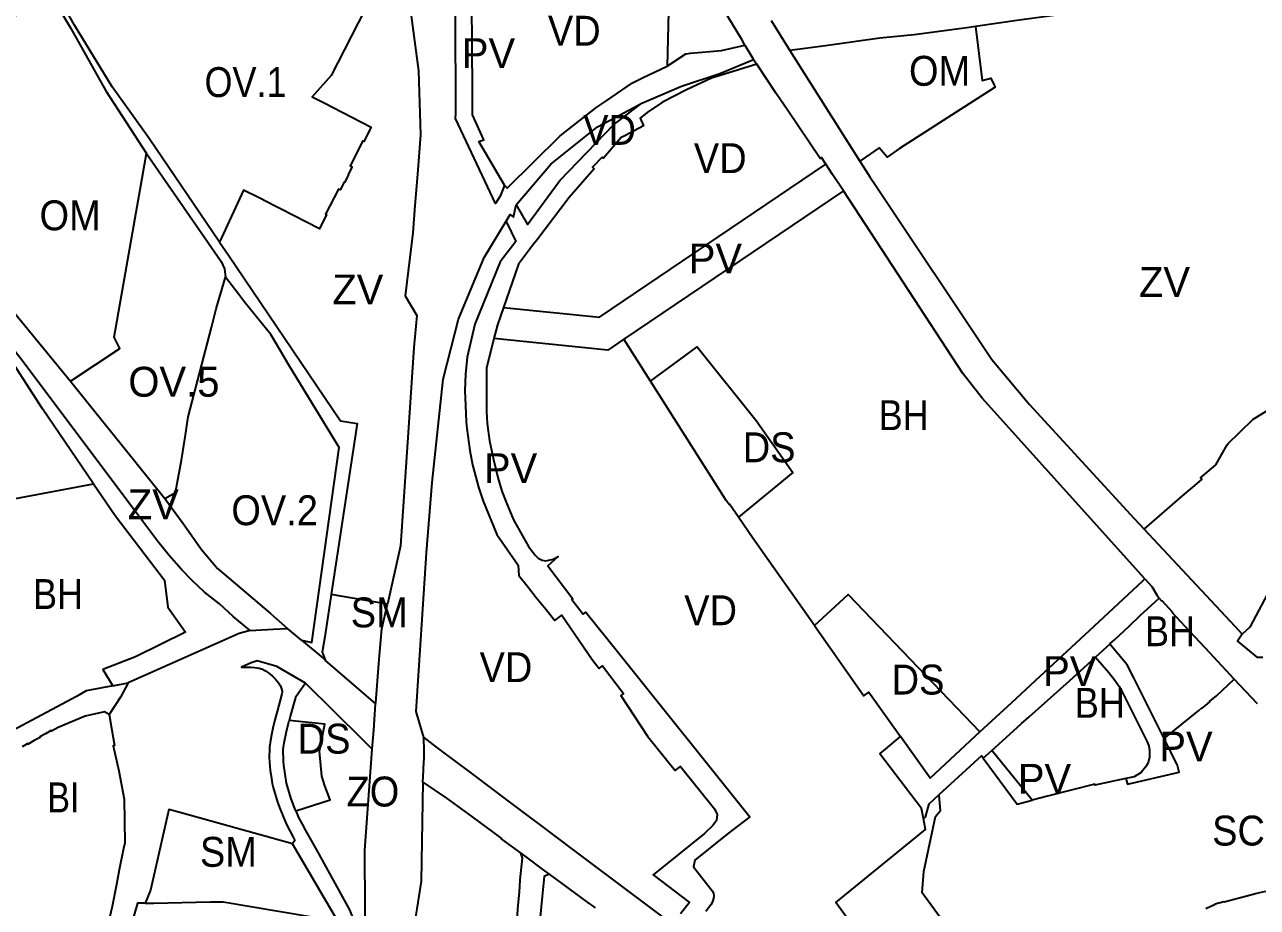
# Model space of a CAD drawing. Extents: x -650451 to -642268, y -1075216 to -1066610.
# Drawn here: x -648056 to -647438, y -1070309 to -1069866 of the extents above; entities that cross this region are included whole.
import ezdxf

# ---------------------------------------------------------------- set-up
doc = ezdxf.new("R2010")
doc.units = 0
doc.header["$LTSCALE"] = 6
doc.layers.add('1', color=7, linetype='Continuous', lineweight=35)
doc.layers.add('2', color=7, linetype='Continuous')
doc.layers.add('3', color=7, linetype='Continuous')

msp = doc.modelspace()

# ---------------------------------------------------------------- linework, layer by layer
at = {"layer": '1'}
for p, q in [((-647694.63, -1069876.07), (-647690.34, -1069883.26)), ((-647690.34, -1069883.26), (-647688.68, -1069885.74)), ((-647645.274, -1069949.279), (-647755.356, -1070023.682)), ((-647741.98, -1070044.74), (-647755.356, -1070023.682)), ((-647873.97, -1070156.58), (-647902.17, -1070151.64)), ((-647917.1, -1070174.56), (-647923.97, -1070168.7)), ((-647917.1, -1070174.56), (-647905.17, -1070184.5)), ((-647511.73, -1070176.61), (-647518.813, -1070183.069)), ((-648011.68, -1070197.45), (-648003.88, -1070195.93)), ((-647575.15, -1070233.71), (-647570.887, -1070229.877)), ((-647550.603, -1070254.911), (-647570.887, -1070229.877)), ((-647898.82, -1070315.51), (-647921.51, -1070276.76))]:
    msp.add_line(p, q, dxfattribs=at)
for points in [[(-647958.13, -1069974.97), (-647993.37, -1069922.95), (-648011.98, -1069897.09), (-648030.85, -1069866.2), (-648045.74, -1069839.57), (-648048.56, -1069834.42), (-648051.03, -1069831.04), (-648022.75, -1069813.67), (-648017.19, -1069809.99), (-648007.72, -1069803.73), (-648002.79, -1069800.48)], [(-647815.2, -1069946.41), (-647816.05, -1069948.55), (-647817.39, -1069951.94), (-647819.81, -1069955.62), (-647839.73, -1069913), (-647839.71, -1069910.43), (-647839.88, -1069860.04), (-647844.97, -1069818.73), (-647843.74, -1069817.63)], [(-647869.45, -1069820.63), (-647862.69, -1069847.43), (-647862.69, -1069856.72), (-647862.05, -1069861.48), (-647858.4, -1069889.05), (-647857.31, -1069921.08), (-647858.77, -1069940.78), (-647860.25, -1069956.63), (-647861.12, -1069970.21), (-647865.08, -1070001.86), (-647859.17, -1070011.72), (-647860.76, -1070027.86), (-647863.6, -1070070.49), (-647867.36, -1070127.21), (-647873.97, -1070156.58)], [(-647789.55, -1069829.12), (-647761.54, -1069847.24), (-647740.46, -1069856.29), (-647733.06, -1069859.46), (-647733.71, -1069886.65)], [(-648078.54, -1069880.01), (-648053.61, -1069854.64), (-648057.11, -1069851.12), (-648048.08, -1069841.95), (-648032.94, -1069867.46), (-648015.11, -1069898.98), (-647994.71, -1069930.53)], [(-647433.48, -1069851.02), (-647436.61, -1069846.52), (-647487.26, -1069854), (-647497.78, -1069855.56), (-647555.79, -1069863.4), (-647557.18, -1069863.59), (-647579.04, -1069866.8)], [(-647815.2, -1069946.41), (-647828.12, -1069924.51), (-647825.63, -1069923.6), (-647831.27, -1069911.02), (-647831.35, -1069898.79), (-647831.62, -1069854.99)], [(-647885.2, -1069858.5), (-647902.22, -1069891.35), (-647911.67, -1069902.04), (-647905, -1069905.45), (-647901.47, -1069907.29), (-647882.09, -1069917.29), (-647885.73, -1069924.43), (-647886.25, -1069924.11), (-647892.61, -1069936.72), (-647891.7, -1069937.22), (-647893.68, -1069941.08), (-647893.44, -1069941.17), (-647895.45, -1069945.07), (-647895.66, -1069944.94), (-647897.64, -1069948.79), (-647898.53, -1069948.33), (-647904.96, -1069960.86), (-647904.45, -1069961.12), (-647908.08, -1069968.32), (-647927.54, -1069958.18), (-647930.53, -1069956.68), (-647937.91, -1069952.97), (-647946.07, -1069948.8), (-647958.13, -1069974.97)], [(-647694.63, -1069876.07), (-647696.25, -1069873.35), (-647704.99, -1069858.7)], [(-647681.51, -1069863.72), (-647672.09, -1069878.85), (-647637.08, -1069934.31)], [(-647579.04, -1069866.8), (-647583.39, -1069867.44), (-647609.76, -1069870.95), (-647627.07, -1069872.71), (-647654.23, -1069876.52), (-647672.09, -1069878.85)], [(-647579.04, -1069866.8), (-647575.6, -1069893.8), (-647571.4, -1069892.64), (-647569.68, -1069896.26), (-647569.19, -1069897.28), (-647617.16, -1069927.9), (-647623.34, -1069932.27), (-647627.32, -1069927.61), (-647631.62, -1069930.59), (-647637.08, -1069934.31)], [(-647733.71, -1069886.65), (-647724.35, -1069880.48), (-647721.93, -1069880.14), (-647706.39, -1069878.81), (-647694.63, -1069876.07)], [(-647688.68, -1069885.74), (-647704.86, -1069890.66), (-647711.43, -1069892.66), (-647723.94, -1069898.6), (-647735.97, -1069904.81), (-647743.72, -1069909.85), (-647747.2, -1069912.7), (-647745.56, -1069916.62), (-647754.84, -1069921.56), (-647756.65, -1069922.52), (-647765.65, -1069932.9), (-647766.22, -1069932.35), (-647771.08, -1069937.39), (-647770.25, -1069938.2), (-647782.77, -1069952.63), (-647799.04, -1069973.95), (-647800.45, -1069975.8), (-647801.62, -1069977.33), (-647808.23, -1069985.99), (-647815.788, -1070007.72)], [(-647815.2, -1069946.41), (-647813.84, -1069947.8), (-647787.24, -1069921.59), (-647769.56, -1069907.76), (-647768.39, -1069906.95), (-647764.38, -1069904.18), (-647751.07, -1069894.98), (-647746.01, -1069892.54), (-647733.71, -1069886.65)], [(-647746.42, -1069905.22), (-647726.42, -1069896.7), (-647707.23, -1069890.37), (-647690.34, -1069883.26)], [(-647654.056, -1069935.903), (-647656.28, -1069932.53), (-647656.95, -1069933.03), (-647673.22, -1069908.91), (-647678.93, -1069900.35), (-647688.68, -1069885.74)], [(-647809.35, -1069956.2), (-647803.63, -1069966.05), (-647787.53, -1069944.06), (-647760.15, -1069915.82), (-647758.58, -1069914.6), (-647746.42, -1069905.22)], [(-647809.35, -1069956.2), (-647792.05, -1069935.92), (-647768.59, -1069917.13), (-647759.77, -1069912.39), (-647746.42, -1069905.22)], [(-648032.85, -1070044.73), (-648008.18, -1070028.25), (-648010.44, -1070023.66), (-648010.94, -1070022.65), (-647994.71, -1069930.53)], [(-647994.71, -1069930.53), (-647957.59, -1069984.19), (-647957.24, -1069984.73), (-647955.65, -1069988.28), (-647955.08, -1069992.58)], [(-647815.788, -1070007.72), (-647767.622, -1070012.66), (-647654.056, -1069935.903)], [(-647645.274, -1069949.279), (-647650.72, -1069940.96), (-647654.056, -1069935.903)], [(-647637.08, -1069934.31), (-647634.09, -1069939.05), (-647631.99, -1069942.19), (-647629.21, -1069946.34), (-647570.85, -1070033.85), (-647551.92, -1070056.31), (-647499.53, -1070113.58), (-647494.48, -1070118.97)], [(-647494.09, -1070143.78), (-647575.72, -1070053.25), (-647585.3, -1070040.9), (-647645.274, -1069949.279)], [(-647814.42, -1069964.48), (-647812.37, -1069961.12), (-647810.65, -1069962.44), (-647810, -1069959.31), (-647809.35, -1069956.2)], [(-647855.72, -1070223.34), (-647859.54, -1070210.41), (-647854.32, -1070130.73), (-647851.51, -1070095.53), (-647845.98, -1070043.72), (-647838.32, -1070013.63), (-647825.46, -1069982.61), (-647814.42, -1069964.48)], [(-647814.42, -1069964.48), (-647814.24, -1069964.86), (-647809.61, -1069974.57), (-647817.34, -1069984.77), (-647830.03, -1070016.17), (-647833.91, -1070032.61), (-647834.73, -1070041.12), (-647835.05, -1070049.32), (-647834.82, -1070056.91), (-647834.48, -1070065.12), (-647834.16, -1070068.39), (-647832.67, -1070079.47), (-647831.29, -1070086.72), (-647830.34, -1070090.34), (-647828.27, -1070097.88), (-647825.98, -1070104.82), (-647819.12, -1070121.67), (-647808.35, -1070137.04), (-647807.99, -1070142.22), (-647803.14, -1070148.21), (-647799.3, -1070153.27), (-647794.4, -1070159.28), (-647790.59, -1070163.97), (-647789.96, -1070164.75), (-647786.48, -1070161.98), (-647771.27, -1070184.36), (-647769.58, -1070186.48), (-647767.71, -1070188.83), (-647766.05, -1070187.51), (-647755.53, -1070201.33), (-647756.88, -1070202.41), (-647743.54, -1070222.69), (-647729.58, -1070240.01), (-647726.95, -1070237.9), (-647709.83, -1070259.21), (-647708.6, -1070262.04), (-647708.91, -1070265.11), (-647710.72, -1070267.61), (-647714.86, -1070271.59), (-647740.75, -1070292.28), (-647722.43, -1070306.17), (-647726.93, -1070311.94)], [(-648093.67, -1069969.42), (-648086.55, -1069978.57), (-648074.96, -1069993.46), (-648032.85, -1070044.73)], [(-648021.35, -1070096.14), (-648046.83, -1070058.62), (-648077.68, -1070011.06), (-648091.06, -1069994.07), (-648105.79, -1069981.56), (-648111.44, -1069977.32)], [(-647942.7, -1070169.68), (-647951.22, -1070162.74), (-647958.07, -1070156.4), (-647965.73, -1070150.45), (-647971.79, -1070144.72), (-647977.25, -1070139.17), (-647983.34, -1070132.09), (-647989.01, -1070125.06), (-647996.59, -1070115.11), (-648057.18, -1070034.29), (-648064.48, -1070024.93), (-648076.04, -1070009.81), (-648080.91, -1070003.62), (-648085.16, -1069998.26), (-648090.23, -1069992.48), (-648096.28, -1069986.67), (-648104.91, -1069980.46), (-648111.44, -1069977.32)], [(-647958.13, -1069974.97), (-647953.67, -1069981.55), (-647897.53, -1070064.61), (-647889.09, -1070065.99), (-647902.17, -1070151.64)], [(-647985.64, -1070103.59), (-647980.24, -1070100.54), (-647977.13, -1070084.38), (-647975.36, -1070072.85), (-647973.82, -1070062.58), (-647962.24, -1070017.77), (-647959.84, -1070008.46), (-647955.08, -1069992.58)], [(-647917.1, -1070174.56), (-647911.88, -1070175.85), (-647898.15, -1070077.99), (-647923.61, -1070036.27), (-647927.6, -1070029.47), (-647932.43, -1070021.22), (-647945.48, -1070005.3), (-647948.51, -1070001.29), (-647948.506, -1070001.29), (-647955.08, -1069992.58)], [(-647815.788, -1070007.72), (-647818.81, -1070016.41), (-647820.515, -1070023.319)], [(-647820.515, -1070023.319), (-647824.19, -1070038.21), (-647824.31, -1070059.98), (-647823.9, -1070066), (-647822.7, -1070074.66), (-647820.77, -1070084.03), (-647818.61, -1070092.95), (-647816.49, -1070099.89), (-647814.42, -1070105.36), (-647810.67, -1070114.2), (-647803.23, -1070127.57), (-647799.7, -1070132.06), (-647798.33, -1070133.44), (-647796.26, -1070134.52), (-647794.5, -1070134.85), (-647790.86, -1070133.97), (-647788.28, -1070132.65), (-647793.51, -1070137.3), (-647781.02, -1070153.88), (-647781.46, -1070154.2), (-647775.72, -1070161.6), (-647774.38, -1070160.53), (-647757.95, -1070181.04), (-647692.14, -1070263.17), (-647701.34, -1070270.29), (-647704.36, -1070272.63), (-647719.75, -1070284.93), (-647720.39, -1070288.32), (-647710.88, -1070300.49), (-647710.45, -1070301.65), (-647710.23, -1070302.75), (-647710.39, -1070304.17), (-647711.01, -1070306.1), (-647711.76, -1070307.37), (-647714.33, -1070310.75)], [(-647755.356, -1070023.682), (-647763.476, -1070029.17), (-647820.515, -1070023.319)], [(-647741.98, -1070044.74), (-647718.564, -1070027.479), (-647688.976, -1070064.453), (-647670.687, -1070090.426), (-647697.889, -1070112.941)], [(-647494.48, -1070118.97), (-647475.14, -1070102.26), (-647469.98, -1070097.81), (-647465.52, -1070093.96), (-647466.24, -1070093.1), (-647458.51, -1070086.65), (-647452.9, -1070076.57), (-647452.1, -1070075.79), (-647446.62, -1070070.42), (-647439.74, -1070063.82), (-647430.34, -1070058.11), (-647419.58, -1070054.2), (-647416.4, -1070051.55), (-647415.86, -1070051.26), (-647415.07, -1070051.09), (-647414.82, -1070051.12), (-647406.39, -1070043.34), (-647401.88, -1070039.17), (-647373.94, -1070071.97), (-647372.43, -1070073.74), (-647361.13, -1070087.01), (-647359.79, -1070088.58), (-647369.83, -1070096.87), (-647371.716, -1070098.46)], [(-648032.85, -1070044.73), (-648022, -1070058.16), (-648006.05, -1070077.89), (-647985.64, -1070103.59)], [(-647697.889, -1070112.941), (-647702.37, -1070106.42), (-647702.57, -1070106.56), (-647704.02, -1070104.5), (-647741.98, -1070044.74)], [(-648136.61, -1070111.97), (-648139.91, -1070107.48), (-648115.11, -1070101.26), (-648114.7, -1070094.68), (-648089.22, -1070083.27), (-648074.76, -1070106.17), (-648021.35, -1070096.14)], [(-648021.35, -1070096.14), (-648010.55, -1070112.03), (-647985.78, -1070144.53), (-647984.1, -1070158.09), (-647975.21, -1070170.64), (-648000.23, -1070182.88), (-648016.62, -1070189.37), (-648011.68, -1070197.45)], [(-647985.64, -1070103.59), (-647976.36, -1070116.1), (-647967.22, -1070129.11), (-647959.1, -1070138.59), (-647932.63, -1070161.19), (-647923.97, -1070168.7)], [(-647371.716, -1070098.46), (-647431.15, -1070148.56), (-647441.5, -1070168.07), (-647445.26, -1070171.55)], [(-647659.831, -1070167.317), (-647690.68, -1070123.43), (-647697.889, -1070112.941)], [(-647445.26, -1070171.55), (-647448.75, -1070167.76), (-647494.48, -1070118.97)], [(-647576.812, -1070220.636), (-647560.836, -1070205.805), (-647548.94, -1070194.75), (-647521.94, -1070169.67), (-647495.14, -1070144.76), (-647494.09, -1070143.78)], [(-647494.09, -1070143.78), (-647490.62, -1070147.63), (-647487.95, -1070152.13), (-647486.91, -1070153.52)], [(-647902.17, -1070151.64), (-647905.28, -1070172.86), (-647906.6, -1070180.65), (-647905.17, -1070184.5)], [(-647659.831, -1070167.317), (-647642.855, -1070151.617), (-647576.812, -1070220.636)], [(-647879.839, -1070206.461), (-647879.81, -1070206.08), (-647878.18, -1070186.33), (-647877.68, -1070180.34), (-647876.74, -1070168.88), (-647873.97, -1070156.58)], [(-647511.73, -1070176.61), (-647511.58, -1070176.47), (-647509.36, -1070174.45), (-647502.03, -1070167.58), (-647496.39, -1070162.3), (-647486.91, -1070153.52)], [(-647449.23, -1070194.18), (-647461.56, -1070180.96), (-647473.93, -1070167.68), (-647480.44, -1070160.75), (-647480.3, -1070160.62), (-647485.41, -1070154.95), (-647485.5, -1070155.04), (-647486.91, -1070153.52)], [(-647942.7, -1070169.68), (-647948.25, -1070171.21), (-648003.88, -1070195.93)], [(-647942.7, -1070169.68), (-647939.95, -1070169.53), (-647931.25, -1070169.08), (-647923.97, -1070168.7)], [(-647659.831, -1070167.317), (-647635.1, -1070202.5), (-647632.56, -1070200.72), (-647616.6, -1070223)], [(-647445.26, -1070171.55), (-647447.72, -1070175.08), (-647438, -1070183.09), (-647434.91, -1070183.16)], [(-648011.68, -1070197.45), (-648024.97, -1070200.05), (-648029.87, -1070202.83), (-648081.95, -1070230.61), (-648084.29, -1070230.75), (-648086.84, -1070230.47), (-648089.81, -1070228.21), (-648092.22, -1070224.96), (-648097.5, -1070212.2), (-648100.3, -1070206.86), (-648104.91, -1070199.23), (-648108.41, -1070193.3), (-648117.86, -1070179.91), (-648121.6, -1070174.62)], [(-647484.35, -1070223.91), (-647491.97, -1070208.95), (-647499.68, -1070193.54), (-647502.99, -1070186.94), (-647511.73, -1070176.61)], [(-647570.887, -1070229.877), (-647559.91, -1070220.01), (-647555.95, -1070216.47), (-647552.05, -1070213), (-647547.42, -1070208.86), (-647531.94, -1070195.04), (-647518.813, -1070183.069)], [(-647518.813, -1070183.069), (-647512.222, -1070190.785), (-647509.223, -1070194.61), (-647507.054, -1070197.854), (-647505.688, -1070200.172), (-647504.419, -1070202.575), (-647493.13, -1070225.217), (-647492.138, -1070227.681), (-647491.692, -1070229.974), (-647491.767, -1070233.217), (-647492.286, -1070235.393), (-647493.254, -1070237.6), (-647495.889, -1070240.926), (-647499.448, -1070243.223), (-647503.6, -1070243.95)], [(-647915.09, -1070196.09), (-647929.39, -1070187.74), (-647939.19, -1070185.03), (-647942.21, -1070185.96), (-647947.18, -1070188.08), (-647945.13, -1070188.08), (-647942.44, -1070188.16), (-647940.55, -1070188.27), (-647938.3, -1070188.64), (-647936.66, -1070189.2), (-647935.02, -1070190.02), (-647933.35, -1070191.17), (-647931.49, -1070192.69), (-647929.99, -1070194.18), (-647928.54, -1070195.94), (-647927.61, -1070197.51), (-647927.14, -1070198.58), (-647926.71, -1070200.11), (-647926.67, -1070200.75), (-647926.81, -1070201.51), (-647929.26, -1070210.43), (-647930.39, -1070214.64), (-647931.38, -1070218.82), (-647932.11, -1070222.16), (-647932.61, -1070224.91), (-647933.15, -1070228.26), (-647933.06, -1070229.2), (-647933.16, -1070233.26), (-647933.08, -1070235.89), (-647932.92, -1070237.9), (-647932.71, -1070239.9), (-647932.46, -1070241.85), (-647932.14, -1070244.04), (-647931.73, -1070246.41), (-647931.29, -1070248.43), (-647928.98, -1070255.79), (-647927.75, -1070259.37), (-647926.63, -1070262.27), (-647924.71, -1070266.72), (-647922.9, -1070270.3), (-647921.18, -1070273.48), (-647920.33, -1070275.01), (-647921.51, -1070276.76)], [(-647905.17, -1070184.5), (-647905.08, -1070184.73), (-647879.839, -1070206.461)], [(-648003.88, -1070195.93), (-648007.83, -1070203.13), (-648013.55, -1070211.83)], [(-647915.09, -1070196.09), (-647920.06, -1070203.364), (-647922.51, -1070212.284), (-647923.215, -1070214.904)], [(-647881.54, -1070229.24), (-647886.23, -1070224.61), (-647915.09, -1070196.09)], [(-647484.35, -1070223.91), (-647466.99, -1070209.84), (-647465.44, -1070208.53), (-647465.33, -1070208.67), (-647463.75, -1070207.35), (-647461.59, -1070205.55), (-647461.69, -1070205.43), (-647458.23, -1070202.59), (-647449.23, -1070194.18)], [(-647437.57, -1070206.6), (-647443.43, -1070200.35), (-647449.23, -1070194.18)], [(-647881.54, -1070229.24), (-647880.83, -1070219.74), (-647880.25, -1070211.9), (-647879.839, -1070206.461)], [(-648013.55, -1070211.83), (-648012.15, -1070219.69), (-648010.77, -1070227.39), (-648011.46, -1070227.52), (-648008.62, -1070240.12), (-648005.88, -1070254.37), (-648005.64, -1070276.2), (-648006.32, -1070279.06), (-648008.41, -1070289.81), (-648009.84, -1070297.19), (-648011.99, -1070308.21), (-648013.74, -1070316.1), (-648017.1, -1070321.37), (-648024.41, -1070326.94), (-648034.54, -1070331.05), (-648035.1, -1070331.21), (-648045.61, -1070334.05), (-648052.31, -1070335.9), (-648062.41, -1070338.79)], [(-648013.55, -1070211.83), (-648015.82, -1070210.47), (-648025.56, -1070212.7), (-648039.07, -1070218.36), (-648042.46, -1070220.18), (-648042.56, -1070219.96), (-648045.41, -1070221.51), (-648048.21, -1070223.08), (-648048.1, -1070223.34), (-648051.05, -1070224.96), (-648054.18, -1070226.69), (-648054.28, -1070226.47), (-648057.13, -1070228.06)], [(-647919.915, -1070260.171), (-647920.203, -1070259.497), (-647922.301, -1070253.694), (-647924.611, -1070246.334), (-647925.942, -1070237.345), (-647926.102, -1070235.335), (-647926.239, -1070229.374), (-647925.699, -1070226.024), (-647924.568, -1070220.433), (-647923.578, -1070216.253), (-647923.215, -1070214.904)], [(-647919.915, -1070260.171), (-647902.61, -1070254.665), (-647905.307, -1070247.73), (-647906.874, -1070242.74), (-647908.065, -1070230.323), (-647905.314, -1070216.756), (-647923.215, -1070214.904)], [(-647576.812, -1070220.636), (-647601.726, -1070243.764), (-647616.6, -1070223)], [(-647856.16, -1070245.75), (-647855.85, -1070240.02), (-647855.79, -1070238.86), (-647855.51, -1070233.65), (-647855.59, -1070230.08), (-647855.72, -1070223.34)], [(-647855.72, -1070223.34), (-647849.59, -1070228.06), (-647837.19, -1070237.39), (-647835.29, -1070238.81), (-647830.55, -1070242.37), (-647822.44, -1070248.47), (-647814.2, -1070254.66), (-647800.26, -1070265.15), (-647798.3, -1070266.62), (-647779.99, -1070280.38), (-647732.45, -1070316.12)], [(-647605.14, -1070264.04), (-647606.07, -1070259.03), (-647627.02, -1070231.68), (-647626.82, -1070231.52), (-647624.21, -1070229.34), (-647616.6, -1070223)], [(-647503.6, -1070243.95), (-647502.82, -1070246.91), (-647476.94, -1070240.79), (-647477.78, -1070237.42), (-647481.01, -1070230.53), (-647484.35, -1070223.91)], [(-647884.92, -1070338.99), (-647885.31, -1070280), (-647881.54, -1070229.24)], [(-647575.15, -1070233.71), (-647575.94, -1070232.63), (-647597.35, -1070252.24)], [(-647575.15, -1070233.71), (-647558.19, -1070256.86), (-647550.603, -1070254.911)], [(-647856.16, -1070245.75), (-647856.95, -1070295.54), (-647859.2, -1070309.44), (-647860.64, -1070318.32), (-647865.72, -1070321.45), (-647867.72, -1070323.46), (-647870.49, -1070342.22), (-647871.07, -1070358.52), (-647872.08, -1070375), (-647872.46, -1070392.48), (-647872.66, -1070398.77), (-647872.06, -1070408.04), (-647871.52, -1070421.5), (-647870.64, -1070433.56), (-647867.58, -1070459.6)], [(-647856.16, -1070245.75), (-647844.29, -1070253.79), (-647831.46, -1070263.23), (-647816.75, -1070274.06), (-647816.84, -1070274.2), (-647816.69, -1070274.34), (-647807.11, -1070281.38)], [(-647503.6, -1070243.95), (-647519.12, -1070247.39), (-647519.25, -1070246.85), (-647542.89, -1070252.93), (-647550.603, -1070254.911)], [(-647543.65, -1070356.3), (-647559.24, -1070368.44), (-647561.41, -1070370.15), (-647597, -1070322.36), (-647593.57, -1070318.03), (-647605.83, -1070301.37), (-647604.97, -1070290.7), (-647599.07, -1070263.04), (-647596.52, -1070260.01), (-647597.32, -1070252.51), (-647597.35, -1070252.24)], [(-647605.14, -1070264.04), (-647604.15, -1070263.34), (-647602.18, -1070256.66), (-647597.35, -1070252.24)], [(-647921.51, -1070276.76), (-647979.24, -1070260.71), (-647983.6, -1070259.5), (-647992.71, -1070300.01), (-647995.46, -1070306.55)], [(-647919.915, -1070260.171), (-647918.463, -1070263.562), (-647916.743, -1070266.97), (-647915.023, -1070270.15), (-647909.29, -1070280.15), (-647893.03, -1070309.89), (-647887.295, -1070324.186), (-647884.92, -1070338.99)], [(-647684.99, -1070353.81), (-647638.86, -1070320.16), (-647649.12, -1070306.1), (-647604.1, -1070269.61), (-647605.14, -1070264.04)], [(-647809.47, -1070323.51), (-647808.31, -1070307.55), (-647807.78, -1070301.04), (-647807.38, -1070294.85), (-647806.25, -1070283.83), (-647807.11, -1070281.38)], [(-647807.11, -1070281.38), (-647803.89, -1070283.75), (-647796.29, -1070289.38), (-647792.79, -1070292.01)], [(-647792.79, -1070292.01), (-647795.32, -1070293.08), (-647796.38, -1070303.25), (-647797.29, -1070313.55), (-647797.87, -1070322.32), (-647798.25, -1070333.51), (-647799.78, -1070352.85), (-647800.09, -1070355.7)], [(-647792.79, -1070292.01), (-647776.2, -1070304.14), (-647773.71, -1070305.97), (-647772.1, -1070307.15), (-647771.06, -1070307.92), (-647769.74, -1070308.87)], [(-647463.59, -1070309.19), (-647458.9, -1070306.98), (-647458.83, -1070306.89), (-647454.42, -1070305.76), (-647454.4, -1070305.83), (-647437.93, -1070301.54), (-647433.43, -1070300.43)], [(-647995.46, -1070306.55), (-647999.2, -1070306.58), (-648004.11, -1070323.28)], [(-647995.46, -1070306.55), (-647991.12, -1070306.46), (-647962.82, -1070305.9), (-647956.36, -1070305.77), (-647898.82, -1070315.51)]]:
    msp.add_lwpolyline(points, dxfattribs=at)

# ---------------------------------------------------------------- texts
at = {"layer": '2'}
for s, width, p in [('VD', 0.95, (-647793.458, -1069876.412)), ('OV.1', 0.9, (-647965.661, -1069902.18)), ('OM', 0.95, (-647612.384, -1069896.522)), ('VD', 0.95, (-647775.765, -1069926.156)), ('VD', 0.95, (-647720.278, -1069940.328)), ('BH', 0.9, (-647627.555, -1070069.259)), ('DS', 0.95, (-647695.75, -1070085.35)), ('OV.2', 0.95, (-647952.21, -1070116.922)), ('BH', 0.9, (-648051.64, -1070158.97)), ('VD', 0.95, (-647725.095, -1070167.093)), ('BH', 0.9, (-647494.012, -1070177.611)), ('VD', 0.95, (-647827.732, -1070195.624)), ('DS', 0.95, (-647621.08, -1070201.86)), ('BH', 0.9, (-647529.203, -1070213.544)), ('DS', 0.95, (-647918.929, -1070231.515)), ('ZO', 0.95, (-647894.457, -1070258.02)), ('BI', 0.85, (-648044.485, -1070260.962)), ('SC', 0.95, (-647460.358, -1070277.603))]:
    msp.add_text(s, height=15, dxfattribs=dict(at, width=width)).set_placement(p)
for s, p in [('PV', (-647836.628, -1069887.651)), ('ZV', (-647901.589, -1070006.186)), ('ZV', (-647497.071, -1070002.483)), ('OV.5', (-648003.861, -1070052.479)), ('PV', (-647825.536, -1070095.841)), ('ZV', (-648004.179, -1070113.939)), ('PV', (-647545.107, -1070197.66))]:
    msp.add_text(s, height=15, dxfattribs=at).set_placement(p)
at = {"layer": '3', "width": 0.95}
for s, p in [('OM', (-648048.408, -1069969.004)), ('SM', (-647892.348, -1070168.178)), ('SM', (-647967.968, -1070288.279))]:
    msp.add_text(s, height=15, dxfattribs=at).set_placement(p)
at = {"layer": '3'}
for p in [(-647722.827, -1069990.65), (-647486.838, -1070235.456), (-647557.798, -1070251.668)]:
    msp.add_text('PV', height=15, dxfattribs=at).set_placement(p)

doc.saveas('drawing.dxf')
